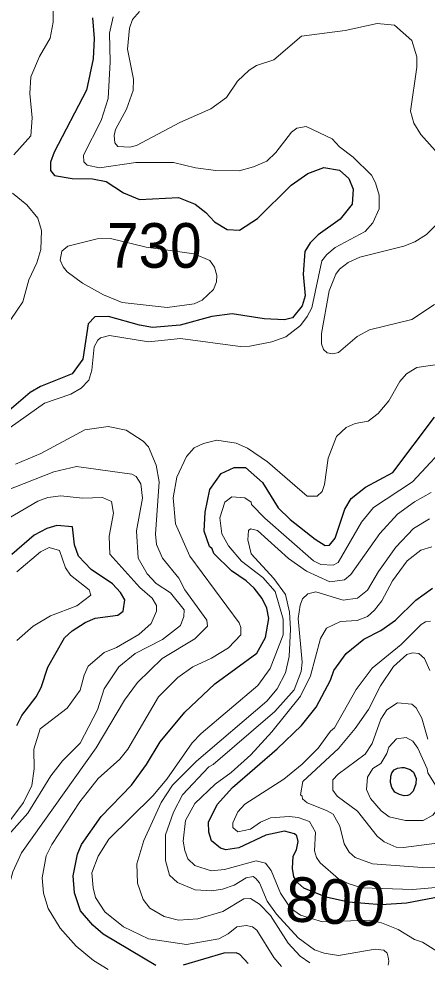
# Model space of a CAD drawing. Extents: x 673.3 to 698.5, y 6984.3 to 7012.3.
# Drawn here: x 683.311 to 684.042, y 7005.208 to 7006.898 of the extents above; entities that cross this region are included whole.
import ezdxf
from ezdxf.enums import TextEntityAlignment as Align

# ---------------------------------------------------------------- set-up
doc = ezdxf.new("R2010")
doc.units = 0
doc.header["$LTSCALE"] = 0.032
doc.layers.add('1', color=7, linetype='Continuous', lineweight=25)
doc.layers.add('2', color=7, linetype='Continuous', lineweight=13)
doc.layers.add('21', color=7, linetype='Continuous')
doc.layers.add('61', color=7, linetype='Continuous')

msp = doc.modelspace()

# ---------------------------------------------------------------- linework, layer by layer
at = {"layer": '1'}
for points in [[(683.4421, 7006.8993), (683.4453, 7006.8624), (683.4437, 7006.826), (683.4314, 7006.7699), (683.3736, 7006.6591), (683.3672, 7006.6412), (683.3672, 7006.6258), (683.3741, 7006.6173), (683.4059, 7006.6119), (683.4423, 7006.611), (683.4667, 7006.6062), (683.4977, 7006.5857), (683.5264, 7006.574), (683.5967, 7006.5776), (683.6261, 7006.5654), (683.6456, 7006.5507), (683.6608, 7006.5338), (683.6837, 7006.5204), (683.7058, 7006.5191), (683.7377, 7006.5399), (683.798, 7006.5999), (683.828, 7006.6208), (683.8565, 7006.6314), (683.885, 7006.6264), (683.9015, 7006.6116), (683.9093, 7006.5926), (683.9075, 7006.5656), (683.8861, 7006.5389), (683.8467, 7006.5108), (683.8325, 7006.4964), (683.8227, 7006.4806), (683.82, 7006.4405), (683.8231, 7006.4017), (683.8178, 7006.3832), (683.8008, 7006.3618), (683.786, 7006.3586), (683.7501, 7006.3602), (683.6925, 7006.3691), (683.6563, 7006.3642), (683.5993, 7006.3487), (683.5499, 7006.3447), (683.5264, 7006.3489), (683.4713, 7006.3643), (683.4463, 7006.3635), (683.4344, 7006.3515), (683.4249, 7006.2881), (683.4061, 7006.2618), (683.349, 7006.2387), (683.3309, 7006.2282), (683.2846, 7006.1889)], [(683.5557, 7005.2017), (683.4615, 7005.2575), (683.4431, 7005.2736), (683.421, 7005.2997), (683.4102, 7005.3319), (683.4078, 7005.3624), (683.4154, 7005.4007), (683.4226, 7005.4183), (683.4581, 7005.4683), (683.5122, 7005.5244), (683.5393, 7005.5614), (683.5635, 7005.6023), (683.6077, 7005.6553), (683.6614, 7005.7059), (683.7368, 7005.7611), (683.7523, 7005.7894), (683.758, 7005.8235), (683.7546, 7005.8417), (683.746, 7005.8591), (683.7317, 7005.8776), (683.7179, 7005.8906), (683.6916, 7005.9084), (683.6597, 7005.9396), (683.6569, 7005.9481), (683.6519, 7005.9521), (683.6424, 7005.9799), (683.644, 7006.0138), (683.6526, 7006.0544), (683.6729, 7006.0828), (683.6964, 7006.0938), (683.7167, 7006.0937), (683.7466, 7006.067), (683.775, 7006.0217), (683.7965, 7006.0008), (683.841, 7005.9652), (683.8589, 7005.954), (683.8669, 7005.9545), (683.877, 7005.9672), (683.8942, 7006.0193), (683.9055, 7006.038), (683.9312, 7006.0583), (683.9803, 7006.085), (684.055, 7006.1841)], [(683.307, 7005.6316), (683.3159, 7005.6493), (683.3414, 7005.6828), (683.3507, 7005.6995), (683.3624, 7005.7359), (683.3921, 7005.7883), (683.4059, 7005.8013), (683.429, 7005.8162), (683.4472, 7005.8236), (683.4876, 7005.8293), (683.4973, 7005.8361), (683.5004, 7005.8564), (683.4925, 7005.8699), (683.4785, 7005.8854), (683.4401, 7005.911), (683.4174, 7005.9351), (683.4099, 7005.9554), (683.4066, 7005.9872), (683.3786, 7005.9896), (683.3606, 7005.9848), (683.3378, 7005.9725), (683.2976, 7005.9382)], [(684.0648, 7005.3247), (684.0046, 7005.313), (683.9592, 7005.3099), (683.901, 7005.3148), (683.8612, 7005.3238), (683.821, 7005.3403), (683.8103, 7005.3497), (683.8029, 7005.3602), (683.8004, 7005.3753), (683.8021, 7005.3976), (683.8078, 7005.4086), (683.8108, 7005.4238), (683.8086, 7005.4339), (683.8043, 7005.4375), (683.786, 7005.4423), (683.7531, 7005.4351), (683.7045, 7005.4125), (683.6811, 7005.409), (683.6715, 7005.4116), (683.6555, 7005.4251), (683.6506, 7005.4403), (683.6501, 7005.4581), (683.6656, 7005.4902), (683.6934, 7005.5203), (683.7732, 7005.5896), (683.817, 7005.6316), (683.8429, 7005.6642), (683.8686, 7005.7125), (683.8748, 7005.7298), (683.897, 7005.7606), (683.9285, 7005.7862), (683.9586, 7005.8017), (683.985, 7005.8202), (684.0216, 7005.8559), (684.0516, 7005.8773)], [(683.7211, 7005.2049), (683.7065, 7005.221), (683.6999, 7005.2239), (683.6776, 7005.2236), (683.6047, 7005.2022)]]:
    msp.add_lwpolyline(points, dxfattribs=at)
msp.add_lwpolyline([(683.9762, 7005.5296), (683.9765, 7005.5405), (683.9785, 7005.5467), (683.9828, 7005.5518), (683.9886, 7005.5549), (683.9963, 7005.5564), (684.0006, 7005.5564), (684.0115, 7005.5529), (684.0173, 7005.5479), (684.0223, 7005.5366), (684.0216, 7005.5269), (684.0165, 7005.5141), (684.0103, 7005.5075), (684.0068, 7005.506), (684.0006, 7005.5052), (683.9921, 7005.5079), (683.9839, 7005.5122), (683.9785, 7005.5207)], close=True, dxfattribs=at)
at = {"layer": '2'}
for points in [[(683.3013, 7006.6543), (683.332, 7006.6882), (683.3345, 7006.7204), (683.3304, 7006.7637), (683.332, 7006.7939), (683.3477, 7006.8304), (683.3663, 7006.863), (683.3719, 7006.8918), (683.3727, 7006.9381)], [(683.5032, 7006.7359), (683.5152, 7006.7695), (683.516, 7006.7898), (683.5048, 7006.8436), (683.5088, 7006.8811), (683.5142, 7006.8964), (683.5265, 7006.911)], [(683.4796, 7006.9014), (683.473, 7006.8718), (683.4738, 7006.8207), (683.4705, 7006.755), (683.4579, 7006.7154), (683.426, 7006.6532), (683.4266, 7006.6415), (683.4328, 7006.6353), (683.4548, 7006.6306), (683.52, 7006.6403), (683.5873, 7006.6403), (683.6271, 7006.6306), (683.6631, 7006.6258), (683.705, 7006.6255), (683.7309, 7006.6324), (683.7546, 7006.643), (683.7709, 7006.6581), (683.7986, 7006.6948), (683.8085, 7006.7021), (683.8253, 7006.7046), (683.8715, 7006.683), (683.8847, 7006.6685), (683.9091, 7006.6497), (683.942, 7006.6174), (683.9493, 7006.604), (683.9557, 7006.5815), (683.9559, 7006.5571), (683.9445, 7006.532), (683.9305, 7006.5164), (683.8772, 7006.4882), (683.8619, 7006.4754), (683.8534, 7006.4643), (683.835, 7006.3801), (683.8271, 7006.3641), (683.815, 7006.348), (683.7884, 7006.3279), (683.7636, 7006.3192), (683.7244, 7006.3114), (683.7069, 7006.3106), (683.6, 7006.3252), (683.5428, 7006.3187), (683.473, 7006.3301), (683.457, 7006.3261), (683.4517, 7006.3218), (683.4451, 7006.3101), (683.4413, 7006.2685), (683.4358, 7006.2501), (683.4218, 7006.2359), (683.4036, 7006.2254), (683.3566, 7006.2092), (683.2949, 7006.1652)], [(684.0615, 7006.6561), (684.0307, 7006.6903), (684.0179, 7006.711), (684.0121, 7006.7325), (684.0235, 7006.8111), (684.0234, 7006.8298), (684.0142, 7006.8589), (683.9831, 7006.8863), (683.9525, 7006.8895), (683.8952, 7006.8771), (683.8169, 7006.8667), (683.7674, 7006.8245), (683.7359, 7006.8141), (683.7228, 7006.8056), (683.7023, 7006.7859), (683.6822, 7006.7569), (683.6543, 7006.7366), (683.5987, 7006.7122), (683.5211, 7006.671), (683.5093, 7006.6679), (683.488, 7006.6688), (683.4824, 7006.6757), (683.4812, 7006.6887), (683.4838, 7006.6997), (683.5032, 7006.7359)], [(683.296, 7006.3592), (683.3175, 7006.3906), (683.3281, 7006.43), (683.3426, 7006.4604), (683.3498, 7006.4843), (683.3509, 7006.5187), (683.3444, 7006.5407), (683.3249, 7006.5644), (683.2991, 7006.5854)], [(684.0547, 7006.3856), (684.0141, 7006.3588), (683.9385, 7006.3405), (683.9163, 7006.3286), (683.883, 7006.2997), (683.873, 7006.2975), (683.8629, 7006.299), (683.8562, 7006.3055), (683.8525, 7006.3154), (683.8525, 7006.334), (683.8665, 7006.4106), (683.8782, 7006.4402), (683.8846, 7006.4492), (683.9006, 7006.4611), (683.9214, 7006.4708), (684, 7006.4906), (684.0196, 7006.4983), (684.0408, 7006.5112), (684.067, 7006.5375)], [(684.0678, 7006.2796), (684.0233, 7006.2729), (684.0047, 7006.2616), (683.993, 7006.2478), (683.9729, 7006.213), (683.954, 7006.1906), (683.9363, 7006.1771), (683.913, 7006.1729), (683.8967, 7006.1657), (683.8794, 7006.1492), (683.8644, 7006.1108), (683.8582, 7006.0633), (683.854, 7006.0508), (683.8449, 7006.0424), (683.8269, 7006.0426), (683.7558, 7006.1041), (683.72, 7006.1283), (683.6997, 7006.1377), (683.6648, 7006.1427), (683.641, 7006.1371), (683.6245, 7006.1289), (683.611, 7006.1136), (683.5933, 7006.0766), (683.5869, 7006.0394), (683.5911, 7005.9928), (683.6168, 7005.935), (683.7049, 7005.8157), (683.7083, 7005.8072), (683.7083, 7005.7937), (683.6858, 7005.7705), (683.6557, 7005.752), (683.6218, 7005.7366)], [(683.3046, 7006.0995), (683.3498, 7006.1186), (683.4288, 7006.1613), (683.4703, 7006.1671), (683.5026, 7006.1605), (683.5329, 7006.1411), (683.5424, 7006.131), (683.5566, 7006.0978), (683.5618, 7006.0683), (683.5553, 7005.9745), (683.5568, 7005.9558), (683.5679, 7005.9316), (683.5971, 7005.8958), (683.608, 7005.8747), (683.6469, 7005.8204), (683.6485, 7005.8094), (683.6255, 7005.787), (683.5669, 7005.7514), (683.5232, 7005.7085), (683.4995, 7005.6771)], [(683.8512, 7005.9198), (683.8733, 7005.9189), (683.8823, 7005.9237), (683.924, 7005.9959), (683.9459, 7006.022), (684.0156, 7006.0682), (684.0877, 7006.1458)], [(683.5998, 7005.8107), (683.6057, 7005.8269), (683.6063, 7005.839), (683.582, 7005.8691), (683.5566, 7005.8858), (683.5405, 7005.9032), (683.5243, 7005.9311), (683.5211, 7005.9806), (683.5317, 7006.0388), (683.5292, 7006.0644), (683.5206, 7006.0779), (683.5126, 7006.0816), (683.414, 7006.0955), (683.373, 7006.0863), (683.2867, 7006.0522)], [(683.2928, 7005.4584), (683.3186, 7005.4935), (683.3338, 7005.5241), (683.3377, 7005.5541), (683.337, 7005.5894), (683.3484, 7005.6253), (683.3972, 7005.6624), (683.42, 7005.6949), (683.4273, 7005.7219), (683.4347, 7005.7379), (683.4633, 7005.7624), (683.4854, 7005.7711), (683.5254, 7005.7944), (683.5472, 7005.814), (683.5568, 7005.8363), (683.5568, 7005.8467), (683.5495, 7005.8594), (683.527, 7005.8785), (683.4737, 7005.9387), (683.4722, 7005.9708), (683.4802, 7006.0118), (683.4767, 7006.0329), (683.4602, 7006.04), (683.4245, 7006.0386), (683.3857, 7006.0433), (683.3622, 7006.0401), (683.3445, 7006.0332), (683.1694, 7005.9315)], [(683.781, 7005.1995), (683.7671, 7005.2158), (683.7367, 7005.2648), (683.7291, 7005.2706), (683.7179, 7005.273), (683.701, 7005.2707), (683.6853, 7005.2582), (683.6687, 7005.2495), (683.6105, 7005.2389), (683.5424, 7005.2491), (683.4978, 7005.2709), (683.4646, 7005.2978), (683.4479, 7005.3233), (683.4434, 7005.3409), (683.4413, 7005.3677), (683.4527, 7005.3972), (683.4716, 7005.428), (683.5507, 7005.5054), (683.5757, 7005.5355), (683.621, 7005.6002), (683.6372, 7005.6173), (683.7386, 7005.703), (683.7604, 7005.7339), (683.784, 7005.7942), (683.784, 7005.8222), (683.7693, 7005.8715), (683.7472, 7005.897), (683.7093, 7005.9261), (683.6857, 7005.9536), (683.6738, 7005.9747), (683.6704, 7006.0039), (683.6797, 7006.0316), (683.6918, 7006.041), (683.715, 7006.0396), (683.7266, 7006.0316), (683.7273, 7006.0278), (683.7512, 7006.0029), (683.8381, 7005.9265), (683.8512, 7005.9198)], [(684.049, 7006.0493), (684.0192, 7006.0322), (683.9888, 7006.0104), (683.9573, 7005.9756), (683.9048, 7005.9023), (683.894, 7005.8928), (683.8677, 7005.8888), (683.8256, 7005.9082), (683.7933, 7005.9308), (683.7379, 7005.981), (683.7253, 7005.984), (683.7219, 7005.9808), (683.7206, 7005.9642), (683.7263, 7005.9393), (683.7674, 7005.8952), (683.7881, 7005.866), (683.7955, 7005.8346), (683.797, 7005.804), (683.7947, 7005.7554), (683.7882, 7005.7261), (683.773, 7005.6971), (683.7545, 7005.6751), (683.6284, 7005.5678), (683.5859, 7005.5244), (683.5652, 7005.4934), (683.5344, 7005.4256), (683.5218, 7005.3835), (683.5231, 7005.349), (683.5334, 7005.3196), (683.5451, 7005.3044), (683.5707, 7005.2895), (683.5964, 7005.2828), (683.6312, 7005.2853), (683.6759, 7005.2981), (683.7134, 7005.3207), (683.7252, 7005.3218), (683.7416, 7005.3113), (683.761, 7005.2912), (683.793, 7005.2417), (683.8144, 7005.2182), (683.8319, 7005.2061)], [(684.0461, 7006.0017), (684.0175, 7005.9843), (683.9857, 7005.951), (683.9545, 7005.9074), (683.9349, 7005.8743), (683.9171, 7005.8595), (683.8913, 7005.8562), (683.8422, 7005.8708), (683.8278, 7005.8674), (683.8188, 7005.8585), (683.8143, 7005.8472), (683.8109, 7005.8231), (683.8182, 7005.7447), (683.8164, 7005.7282), (683.8038, 7005.6952), (683.7687, 7005.6568), (683.6586, 7005.5618), (683.6506, 7005.5572), (683.6034, 7005.507), (683.5875, 7005.4761), (683.5732, 7005.4359), (683.5732, 7005.3897), (683.5803, 7005.3635), (683.5946, 7005.3502), (683.626, 7005.3372), (683.656, 7005.3353), (683.6755, 7005.3383), (683.6959, 7005.3454), (683.7176, 7005.3586), (683.7301, 7005.3609), (683.7351, 7005.3575), (683.7415, 7005.3498), (683.7554, 7005.317), (683.7717, 7005.2935), (683.8108, 7005.2512), (683.8402, 7005.2296), (683.8574, 7005.2233), (683.8828, 7005.2193), (683.9486, 7005.2306), (683.9643, 7005.2288), (683.9703, 7005.2234), (683.972, 7005.2163), (683.9734, 7005.2092), (683.972, 7005.202)], [(683.3068, 7005.9067), (683.3493, 7005.9427), (683.365, 7005.9504), (683.3833, 7005.9448), (683.3938, 7005.9138), (683.4032, 7005.9007), (683.4362, 7005.8748), (683.4394, 7005.8651), (683.4145, 7005.8457), (683.3674, 7005.8278), (683.3359, 7005.8094), (683.3071, 7005.7838)], [(684.0688, 7005.2209), (684.0333, 7005.2433), (684.0193, 7005.2482), (683.9896, 7005.2659), (683.9602, 7005.278), (683.9384, 7005.2829), (683.8545, 7005.2799), (683.815, 7005.2917), (683.7968, 7005.3043), (683.7794, 7005.3311), (683.7623, 7005.3719), (683.7521, 7005.3846), (683.7354, 7005.3893), (683.6788, 7005.3732), (683.6547, 7005.3708), (683.6259, 7005.3804), (683.6131, 7005.3927), (683.6075, 7005.4076), (683.605, 7005.4243), (683.6088, 7005.4613), (683.6254, 7005.4915), (683.6619, 7005.5261), (683.6908, 7005.5471), (683.726, 7005.579), (683.7637, 7005.6199), (683.8152, 7005.6841), (683.8327, 7005.7204), (683.8508, 7005.7875), (683.8614, 7005.8062), (683.8868, 7005.8178), (683.9163, 7005.8195), (683.9348, 7005.8269), (683.9475, 7005.8379), (683.9609, 7005.8547), (683.9797, 7005.8906), (684.006, 7005.9266), (684.0303, 7005.9458), (684.0502, 7005.9514)], [(683.0275, 7005.1791), (683.035, 7005.213), (683.0409, 7005.2228), (683.0701, 7005.2485), (683.0921, 7005.256), (683.126, 7005.2616), (683.2231, 7005.2494), (683.2409, 7005.2635), (683.2491, 7005.2831), (683.2538, 7005.3072), (683.254, 7005.3422), (683.2607, 7005.38), (683.2825, 7005.4248), (683.3265, 7005.4744), (683.3678, 7005.5414), (683.3888, 7005.5684), (683.4202, 7005.5998), (683.4512, 7005.6596), (683.4634, 7005.6971), (683.4893, 7005.7364), (683.5188, 7005.7607), (683.5677, 7005.7854), (683.5998, 7005.8107)], [(684.0479, 7005.8187), (684.0387, 7005.8171), (684.0312, 7005.8124), (683.9952, 7005.7765), (683.9431, 7005.734), (683.9147, 7005.6962), (683.8757, 7005.6271), (683.8689, 7005.6216), (683.8463, 7005.5911), (683.8178, 7005.5625), (683.785, 7005.5354), (683.715, 7005.4905), (683.7028, 7005.4768), (683.6937, 7005.4574), (683.6938, 7005.4489), (683.7027, 7005.4408), (683.7252, 7005.4456), (683.7434, 7005.4582), (683.7615, 7005.466), (683.7944, 7005.4684), (683.8107, 7005.4667), (683.831, 7005.4595), (683.8418, 7005.4405), (683.8402, 7005.4069), (683.8434, 7005.3948), (683.8504, 7005.3853), (683.8831, 7005.3569), (683.9001, 7005.3482), (683.925, 7005.3406), (684.0159, 7005.3374), (684.0775, 7005.3431)], [(684.1109, 7005.3788), (684.0332, 7005.3772), (683.9437, 7005.3834), (683.913, 7005.3951), (683.9024, 7005.4047), (683.8933, 7005.4193), (683.8856, 7005.4511), (683.8736, 7005.4724), (683.8617, 7005.4793), (683.8267, 7005.4927), (683.8186, 7005.4999), (683.8182, 7005.5048), (683.8151, 7005.507), (683.819, 7005.5309), (683.8832, 7005.5904), (683.9131, 7005.6259), (683.9368, 7005.66), (683.9582, 7005.7028), (683.9813, 7005.7374), (684.0055, 7005.759), (684.0157, 7005.7616), (684.0267, 7005.7607), (684.037, 7005.7514), (684.0466, 7005.7302)], [(683.6218, 7005.7366), (683.5954, 7005.7178), (683.5603, 7005.6831), (683.5055, 7005.589), (683.4915, 7005.5709), (683.4526, 7005.5367), (683.4195, 7005.4948), (683.3697, 7005.4183), (683.3596, 7005.3978), (683.3525, 7005.3587), (683.3546, 7005.3311), (683.3632, 7005.3037), (683.3845, 7005.2686), (683.413, 7005.236), (683.4439, 7005.2102), (683.4707, 7005.1943)], [(683.4995, 7005.6771), (683.4489, 7005.5917), (683.3151, 7005.4036), (683.2994, 7005.3691), (683.2881, 7005.3275), (683.2857, 7005.2899), (683.2929, 7005.2275), (683.2921, 7005.2111), (683.2789, 7005.1865)], [(684.043, 7005.6072), (684.0323, 7005.6447), (684.0224, 7005.6632), (684.0144, 7005.6696), (683.9885, 7005.672), (683.9694, 7005.6594), (683.9589, 7005.643), (683.9431, 7005.5994), (683.9307, 7005.5801), (683.8822, 7005.5445), (683.8728, 7005.5341), (683.8729, 7005.5154), (683.8806, 7005.5046), (683.9172, 7005.4778), (683.9521, 7005.4332), (683.9649, 7005.4229), (683.9865, 7005.4138), (683.9996, 7005.4131), (684.0685, 7005.4217)]]:
    msp.add_lwpolyline(points, dxfattribs=at)
for points in [[(683.4956, 7006.3896), (683.4622, 7006.403), (683.4247, 7006.4242), (683.3973, 7006.4447), (683.3896, 7006.4535), (683.3843, 7006.4652), (683.3875, 7006.4814), (683.3983, 7006.4906), (683.4505, 7006.5036), (683.4749, 7006.5043), (683.5384, 7006.4885), (683.6246, 7006.4769), (683.6524, 7006.4649), (683.6608, 7006.4528), (683.665, 7006.438), (683.6643, 7006.4262), (683.6592, 7006.4127), (683.6386, 7006.3939), (683.6242, 7006.387), (683.5764, 7006.3806)], [(684.0621, 7005.4831), (684.0626, 7005.5097), (684.0568, 7005.5246), (684.0432, 7005.5464), (684.0421, 7005.5541), (684.0251, 7005.5906), (684.0164, 7005.6032), (684.0045, 7005.6099), (683.9871, 7005.6078), (683.9729, 7005.5927), (683.9698, 7005.5811), (683.9589, 7005.5636), (683.9444, 7005.5545), (683.9348, 7005.539), (683.9331, 7005.5166), (683.9406, 7005.5008), (683.9595, 7005.4789), (683.9736, 7005.4681), (684.0033, 7005.4612), (684.0349, 7005.4612), (684.052, 7005.4711)]]:
    msp.add_lwpolyline(points, close=True, dxfattribs=at)

# ---------------------------------------------------------------- texts
at = {"layer": '21', "width": 0.95}
msp.add_text('730', height=0.08, dxfattribs=at).set_placement((683.4684, 7006.4517))
at = {"layer": '61'}
msp.add_text('800', height=0.08, rotation=356.763, dxfattribs=at).set_placement((683.8753, 7005.2762), align=Align.CENTER)

doc.saveas('drawing.dxf')
